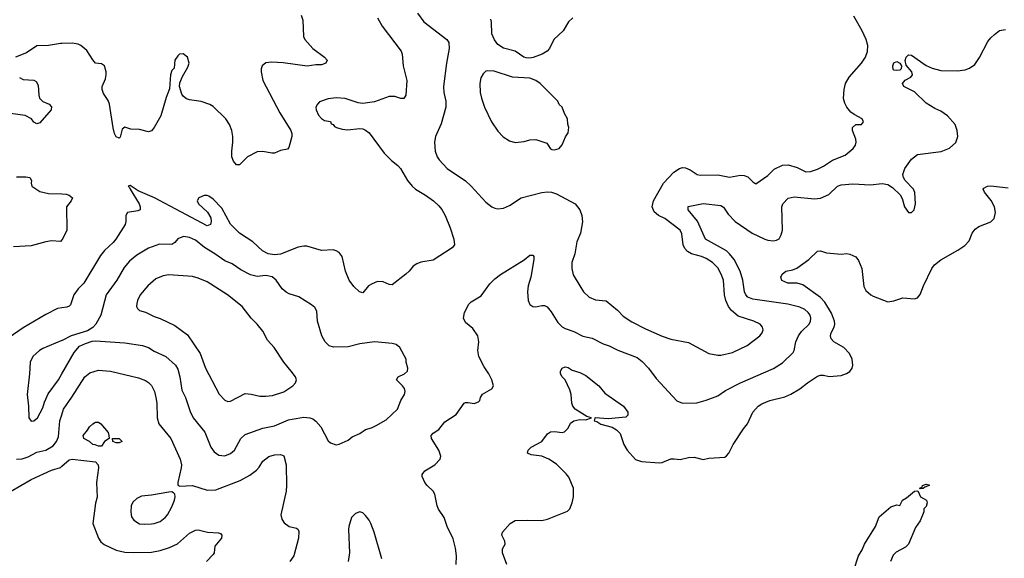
# Model space of a CAD drawing. Header units: inches. Extents: x 1678809 to 1859548, y 384609 to 522868.
# Tile 327 of 386: x 1789713 to 1796423, y 463953 to 467625. Entities that reach past the tile are written whole.
import ezdxf

# ---------------------------------------------------------------- set-up
doc = ezdxf.new("R2010")
doc.units = ezdxf.units.IN
doc.header["$MEASUREMENT"] = 0
doc.layers.add('B7486', color=7, linetype='Continuous')
doc.layers.add('B7496', color=7, linetype='Continuous')

msp = doc.modelspace()

# ---------------------------------------------------------------- linework, layer by layer
at = {"layer": 'B7486', "color": 5}
for points, elevation in [([(1790000, 467462.5), (1789990, 467462), (1789910, 467448.6), (1789830, 467448.2), (1789760, 467400), (1789684.9, 467370)], 320), ([(1789711.7, 467231.7), (1789736.9, 467216.9), (1789810, 467212.9), (1789824.6, 467204.6), (1789838.9, 467178.9), (1789842, 467110), (1789848.2, 467090), (1789870, 467068.1), (1789913.4, 467050), (1789930.3, 467030.3), (1789926, 467010), (1789850, 466922.9), (1789830, 466915.6), (1789810, 466927.6), (1789792.6, 466950), (1789750, 466972.5), (1789650, 466986.3)], 320), ([(1789690, 466554.2), (1789754.9, 466554.9), (1789782, 466550), (1789794, 466530), (1789790.8, 466510), (1789794.8, 466490), (1789850, 466453.4), (1789910, 466441.3), (1790000, 466437.3)], 320), ([(1790000, 466125.2), (1789990, 466113.2), (1789930, 466116.9), (1789890, 466111.1), (1789790, 466084.4), (1789670, 466077.6)], 320), ([(1790000, 465660.4), (1789970, 465655.4), (1789890, 465614.7), (1789735.7, 465524.3), (1789641.1, 465458.9)], 340), ([(1790000, 465437.9), (1789870, 465384), (1789846.7, 465370), (1789802.4, 465330), (1789784.2, 465290), (1789779.5, 465210), (1789762.6, 465070), (1789773, 464990), (1789774.8, 464910), (1789790, 464887.3), (1789810, 464890.8), (1789834.5, 464910), (1789870, 464978.8), (1789881.8, 465018.2), (1789906.8, 465073.2), (1789976.4, 465170), (1790000, 465210.8)], 360), ([(1789690, 464628.4), (1789730, 464631), (1789770, 464645.4), (1789830, 464675.9), (1789890, 464690.1), (1789940.3, 464719.7), (1789964.1, 464750), (1789978.1, 464781.9), (1789986.9, 464890), (1790000, 464931.3)], 340), ([(1789650, 464407.7), (1789790, 464490.9), (1789930, 464554), (1789990, 464572.1), (1790000, 464580.7)], 320)]:
    msp.add_lwpolyline(points, dxfattribs=dict(at, elevation=elevation))
at = {"layer": 'B7496', "color": 5}
for points, elevation in [([(1791630, 467656.3), (1791642.8, 467622.8), (1791646, 467510), (1791655.5, 467490), (1791710, 467428.5), (1791790.7, 467370), (1791807.3, 467350), (1791798.8, 467330), (1791770, 467317.6), (1791730, 467316.9), (1791671.9, 467308.1), (1791509.2, 467330.8), (1791430, 467336.8), (1791389, 467331), (1791364.4, 467310), (1791358, 467290), (1791357.8, 467270), (1791370.2, 467210), (1791485.2, 466990), (1791561.3, 466870), (1791568.2, 466850), (1791567.9, 466827.9), (1791545.9, 466754.1), (1791538.4, 466741.6), (1791490, 466734), (1791450, 466715.8), (1791430, 466715.1), (1791370, 466726.6), (1791330, 466725.1), (1791265.5, 466690), (1791210, 466636), (1791190, 466636), (1791170, 466661.2), (1791158.9, 466690), (1791157.7, 466730), (1791165.7, 466790), (1791165.7, 466830), (1791158, 466870), (1791142.6, 466910), (1791118.3, 466950), (1791030, 467032.6), (1791007.3, 467047.3), (1790950, 467067.4), (1790870, 467078.7), (1790850, 467085.6), (1790830, 467100.9), (1790817.7, 467117.7), (1790802, 467170), (1790804.5, 467195.5), (1790822, 467238), (1790858, 467302), (1790867.3, 467330), (1790855.6, 467370), (1790826.6, 467393.4), (1790802.8, 467390), (1790790, 467379.3), (1790770.7, 467350), (1790764.7, 467295.3), (1790750, 467278), (1790741, 467250), (1790734, 467154), (1790710, 467094), (1790675.6, 466970), (1790630, 466889.5), (1790610, 466867.3), (1790596.7, 466863.3), (1790590, 466861.6), (1790530, 466877.4), (1790470, 466879.7), (1790430, 466892.7), (1790410, 466879), (1790396.2, 466823.8), (1790390, 466818), (1790370, 466827), (1790358.7, 466850), (1790350, 466888.7), (1790324.7, 467050), (1790314.5, 467074.5), (1790282.7, 467122.7), (1790274, 467150), (1790274.9, 467170), (1790297.2, 467222.8), (1790301.7, 467250), (1790301.9, 467270), (1790290.5, 467310.5), (1790270, 467324.4), (1790230, 467329.7), (1790210, 467351.1), (1790170, 467415.6), (1790130, 467449.6), (1790110, 467459.1), (1790070, 467466.2), (1790000, 467462.5)], 320), ([(1792150, 467637.1), (1792182.3, 467582.3), (1792312, 467410), (1792318.7, 467390), (1792326, 467310), (1792351.4, 467211.4), (1792344.9, 467110), (1792330, 467087.3), (1792310, 467086.9), (1792270, 467101), (1792230, 467101.2), (1792130, 467066.3), (1792050, 467054.5), (1792019, 467059), (1791930, 467087.7), (1791870, 467092), (1791814.3, 467085.7), (1791755.5, 467064.5), (1791741, 467050), (1791730.8, 467030), (1791733.4, 467010), (1791750, 466974.8), (1791770, 466950.8), (1791790, 466938), (1791830, 466930.5), (1791836, 466916), (1791850, 466910.8), (1791857.3, 466897.3), (1791871, 466890), (1791910, 466878), (1791946.3, 466873.7), (1792030, 466884.2), (1792050, 466881.1), (1792070, 466872.2), (1792093.5, 466853.5), (1792195.8, 466715.8), (1792245.3, 466665.3), (1792290.2, 466630.2), (1792307, 466610), (1792354.9, 466530), (1792387, 466490), (1792410.2, 466470.2), (1792478.4, 466430), (1792532.4, 466390), (1792570, 466356.4), (1792590.2, 466330.2), (1792612.7, 466290), (1792646.9, 466206.9), (1792670.5, 466129.5), (1792675.5, 466090), (1792658.8, 466070), (1792530, 465985.1), (1792447, 465973), (1792418.4, 465961.6), (1792394.9, 465945.1), (1792366.8, 465910), (1792344, 465890), (1792250, 465817.2), (1792230, 465819.3), (1792190, 465838), (1792150, 465839.3), (1792114.6, 465825.4), (1792090.4, 465809.6), (1792050, 465764), (1792028, 465770), (1791990, 465806), (1791957.6, 465850), (1791933.3, 465910), (1791909.4, 466010), (1791890, 466037), (1791869.6, 466049.6), (1791850, 466055.1), (1791770, 466051.2), (1791670, 466080.4), (1791650, 466081.5), (1791610, 466074.5), (1791490, 466025.5), (1791450, 466022.9), (1791407, 466030), (1791367.6, 466050), (1791302, 466110), (1791209.8, 466170), (1791150, 466232.3), (1791090, 466339.7), (1791030, 466400.7), (1791002, 466422), (1790990, 466427.6), (1790970, 466427.6), (1790934, 466410), (1790921.6, 466390), (1790930.4, 466370), (1790992.1, 466312.1), (1791014.2, 466274.2), (1791018, 466250), (1791012.4, 466230), (1790990, 466219.6), (1790631.6, 466411.6), (1790519.2, 466459.2), (1790465.2, 466494.8), (1790452, 466490), (1790462, 466482), (1790464.9, 466470), (1790526.7, 466370), (1790534, 466350), (1790533, 466330), (1790518, 466322), (1790447.3, 466310), (1790436.4, 466290), (1790436.5, 466250), (1790430.3, 466230), (1790368.9, 466130), (1790350, 466106.9), (1790289.5, 466050.5), (1790263.2, 466016.8), (1790150.2, 465830), (1790110.8, 465789.2), (1790080.9, 465750), (1790058.2, 465681.8), (1790048.9, 465671.1), (1790034, 465666), (1790000, 465660.4)], 340), ([(1792424.4, 467670), (1792466.7, 467610), (1792624, 467490), (1792637.1, 467470), (1792640.3, 467430), (1792622, 467330), (1792601.5, 467170), (1792604, 467130), (1792616.9, 467070), (1792616.1, 467030), (1792585.5, 466914.5), (1792545.3, 466830), (1792539.5, 466790), (1792544.4, 466730), (1792558.4, 466690), (1792570.4, 466670), (1792625.5, 466610), (1792750, 466526.7), (1792790.3, 466490), (1792890, 466380.3), (1792930, 466350.4), (1792950, 466341.3), (1792970, 466336.4), (1793010, 466341.3), (1793050, 466358.7), (1793130, 466411.5), (1793270, 466447.1), (1793310, 466452.3), (1793336, 466450), (1793370, 466438.5), (1793497.1, 466370), (1793530.3, 466330), (1793542.6, 466290), (1793547.3, 466247.3), (1793535.3, 466170), (1793510.3, 466110), (1793496.5, 466030), (1793476.5, 465970), (1793474.3, 465930), (1793484.8, 465884.8), (1793528.8, 465810), (1793555.3, 465770), (1793594.3, 465734.3), (1793635.9, 465715.9), (1793710, 465708.4), (1793785.5, 465645.5), (1793824.2, 465604.2), (1793884.7, 465564.7), (1793977.3, 465517.3), (1794090, 465467.4), (1794150, 465446), (1794270, 465424), (1794409.1, 465349.1), (1794470, 465337.4), (1794490, 465338.3), (1794570, 465356), (1794670, 465404.2), (1794756.2, 465470), (1794771.8, 465490), (1794778.4, 465510), (1794775.6, 465530), (1794758, 465550), (1794716, 465570), (1794610, 465603.2), (1794562.8, 465642.8), (1794542.9, 465670), (1794524.6, 465710), (1794516, 465750), (1794508.9, 465848.9), (1794494, 465890), (1794470, 465932.8), (1794434.3, 465970), (1794390, 465996.2), (1794358.4, 466010), (1794290, 466028.4), (1794264.2, 466044.2), (1794245.7, 466065.7), (1794234.6, 466090), (1794225.8, 466165.8), (1794213.1, 466190), (1794110, 466268.8), (1794066.9, 466290), (1794035.7, 466315.7), (1794023.5, 466350), (1794031.7, 466390), (1794101.1, 466510), (1794170, 466586), (1794210, 466610.2), (1794230, 466616.9), (1794250, 466616.1), (1794282.2, 466602.2), (1794330, 466570.2), (1794350, 466564.7), (1794470, 466566.9), (1794550, 466551.7), (1794624.4, 466564.4), (1794650, 466563.1), (1794674.4, 466554.4), (1794710, 466518.8), (1794730, 466506.8), (1794810, 466562), (1794854.5, 466605.5), (1794910, 466633.7), (1794950, 466635.3), (1795010, 466617), (1795070, 466587.6), (1795102, 466590), (1795150, 466605.7), (1795190, 466625.7), (1795252.8, 466667.2), (1795337.7, 466702.3), (1795393.6, 466746.4), (1795409.4, 466770), (1795414, 466790), (1795411.8, 466810), (1795388.7, 466870), (1795388.7, 466890), (1795410, 466911), (1795450, 466911.3), (1795464, 466930), (1795453.2, 466950), (1795398.6, 466978.6), (1795375.9, 466995.9), (1795349.8, 467029.8), (1795336.4, 467056.4), (1795327.7, 467087.7), (1795330.7, 467150), (1795339.8, 467190), (1795365.4, 467234.6), (1795449.7, 467330), (1795477.4, 467370), (1795489.6, 467409.6), (1795491.5, 467450), (1795481.3, 467490), (1795454, 467550), (1795396.1, 467650)], 360), ([(1793481.7, 467638.3), (1793451.8, 467610), (1793416.1, 467550), (1793352.1, 467490), (1793322.5, 467430), (1793306.4, 467410), (1793272.8, 467390), (1793213, 467367), (1793190, 467362.8), (1793164.9, 467364.9), (1793148.7, 467370), (1793090, 467409.9), (1793010, 467431.3), (1792970, 467456.5), (1792947.7, 467487.7), (1792930.6, 467530), (1792928.8, 467608.8), (1792923.9, 467630)], 360), ([(1792687.6, 463910), (1792689.7, 463969.8), (1792683.1, 464023.1), (1792666.6, 464086.6), (1792626.6, 464170), (1792606, 464230), (1792567.7, 464287.7), (1792558, 464310), (1792540.9, 464390), (1792529.4, 464410), (1792488.5, 464448.5), (1792474.5, 464470), (1792455.1, 464510), (1792456, 464524), (1792474, 464550), (1792542.7, 464590), (1792578, 464630), (1792582, 464650), (1792569.6, 464690), (1792518, 464770), (1792517.2, 464790), (1792530, 464806), (1792570, 464830.8), (1792610, 464882.8), (1792687.2, 464932.8), (1792741.2, 465010), (1792750, 465016.3), (1792770, 465016.3), (1792810, 465007.7), (1792840.2, 465019.8), (1792849, 465030), (1792853.2, 465050), (1792867.5, 465072.5), (1792931.2, 465108.8), (1792941.2, 465130), (1792929.4, 465170), (1792909.5, 465210), (1792878, 465258), (1792841.1, 465330), (1792833.7, 465370), (1792841.7, 465430), (1792834.7, 465470), (1792799.7, 465519.7), (1792750, 465560.5), (1792737.1, 465590), (1792744, 465630), (1792774.5, 465685.5), (1792790, 465700.8), (1792857.1, 465742.9), (1792916, 465824), (1792950, 465858.9), (1792990, 465889), (1793151.2, 465988.8), (1793190, 466019.1), (1793210, 466018.8), (1793217.3, 466010), (1793215.5, 465990), (1793196.5, 465870), (1793178.9, 465810), (1793173.7, 465770), (1793177.1, 465710), (1793190, 465682.8), (1793210.4, 465670.4), (1793230, 465668.5), (1793270, 465677), (1793290, 465675.8), (1793306.5, 465666.5), (1793333.9, 465633.9), (1793380, 465560), (1793410, 465530.4), (1793430, 465519.5), (1793490, 465499.5), (1793550, 465467.6), (1793614.1, 465454.1), (1793690, 465414.6), (1793730, 465401.7), (1793790, 465371.4), (1793921.2, 465321.2), (1793955.1, 465295.1), (1793998, 465250), (1794050, 465179.5), (1794190, 465025.5), (1794230, 465010.4), (1794326.2, 465013.8), (1794390, 465030.5), (1794470, 465061.3), (1794523.2, 465096.8), (1794625.6, 465150), (1794850, 465248.1), (1794910, 465285.5), (1794982.9, 465357.1), (1794990.8, 465370), (1795002.9, 465430), (1795019.8, 465470), (1795040.8, 465499.2), (1795092, 465550), (1795102.4, 465570), (1795104.5, 465590), (1795099.3, 465610), (1795087.1, 465630), (1795063.6, 465650), (1795030, 465664.5), (1794946.4, 465686.4), (1794710, 465718.8), (1794673.9, 465733.9), (1794660.8, 465750), (1794653, 465770), (1794639.6, 465850), (1794622, 465910), (1794581.6, 465990), (1794550, 466029.2), (1794528.3, 466048.3), (1794386.2, 466130), (1794331.5, 466251.5), (1794267.3, 466330), (1794267.7, 466352.3), (1794370, 466371.5), (1794490, 466359), (1794510, 466348.2), (1794540.3, 466300.3), (1794589.4, 466249.4), (1794704.9, 466170), (1794790, 466128.8), (1794810, 466122), (1794850, 466117.6), (1794870, 466121.3), (1794888.3, 466131.7), (1794902.2, 466157.8), (1794910.7, 466190), (1794906, 466350), (1794912.8, 466370), (1794950, 466408.8), (1794990, 466417.6), (1795130, 466404.4), (1795170, 466408), (1795225.7, 466434.3), (1795286, 466490), (1795310, 466499.4), (1795390, 466505.6), (1795510, 466498.5), (1795590, 466508.9), (1795630, 466501.3), (1795660.9, 466480.9), (1795712.1, 466432.1), (1795725.5, 466405.5), (1795742, 466350), (1795770, 466311.3), (1795790, 466311.3), (1795808.7, 466330), (1795817.2, 466370), (1795813.6, 466446.4), (1795802.7, 466470), (1795748.1, 466528.1), (1795735.1, 466550), (1795731.2, 466570), (1795744, 466610), (1795790, 466675.3), (1795830, 466706), (1795992.5, 466727.5), (1796049.2, 466750), (1796093, 466787), (1796106.6, 466830), (1796100.7, 466870), (1796087.6, 466910), (1796035.1, 466970), (1795990, 467002), (1795950, 467020.4), (1795890, 467056.8), (1795810, 467133.5), (1795737.2, 467170), (1795729.2, 467190), (1795748.1, 467211.9), (1795785.4, 467234.6), (1795797, 467250), (1795791.6, 467270), (1795754.8, 467314.8), (1795746, 467346), (1795753.2, 467370), (1795770, 467386.8), (1795790, 467383), (1795890, 467313.1), (1795930, 467295.6), (1795990, 467279.6), (1796103.3, 467276.7), (1796156.1, 467283.9), (1796185.4, 467294.6), (1796220.7, 467319.3), (1796253.4, 467366.6), (1796310, 467476), (1796330, 467502.8), (1796354.8, 467525.2), (1796390, 467550.8), (1796430, 467558.8)], 340), ([(1793032.3, 463910), (1793002.7, 463990), (1793003.2, 464016.8), (1793021.2, 464050), (1793019.3, 464070), (1792999.3, 464110), (1793002.7, 464130), (1793056, 464190), (1793090, 464210.3), (1793170, 464213.7), (1793270, 464210.3), (1793310, 464219.5), (1793444.8, 464275.2), (1793461.2, 464290), (1793477.2, 464330), (1793487, 464373), (1793487, 464430), (1793454, 464506), (1793437, 464530), (1793370, 464595.1), (1793318, 464630), (1793270, 464648.3), (1793198, 464658), (1793173.2, 464670), (1793177, 464690), (1793198.4, 464710), (1793270.7, 464749.3), (1793310, 464800.5), (1793330, 464815.8), (1793357.3, 464817.3), (1793410, 464810.5), (1793425.4, 464814.6), (1793450, 464840.7), (1793466.8, 464873.2), (1793489, 464891), (1793530, 464898.8), (1793570, 464898), (1793608.7, 464910), (1793578.7, 464918.7), (1793541.7, 464941.7), (1793498.7, 464970), (1793482, 464990), (1793474.3, 465010), (1793470.9, 465070), (1793462.2, 465102.2), (1793429.7, 465169.7), (1793409.3, 465190), (1793399, 465210), (1793399, 465230), (1793408.7, 465250), (1793430, 465257.3), (1793450, 465253.4), (1793476.7, 465236.7), (1793530, 465220.2), (1793570, 465200.3), (1793659.1, 465130), (1793699.2, 465079.2), (1793828, 464990), (1793856.3, 464950), (1793858, 464930), (1793844.1, 464915.9), (1793722.8, 464902.8), (1793634, 464910), (1793631, 464909), (1793626.8, 464890), (1793644.7, 464884.7), (1793672.8, 464867.2), (1793750, 464847.4), (1793780.5, 464830), (1793804.1, 464804.1), (1793830.3, 464730), (1793852.9, 464690), (1793910, 464627), (1793950, 464613.1), (1794070, 464604.2), (1794090, 464607), (1794150.3, 464630.3), (1794171.9, 464631.9), (1794214, 464626), (1794270, 464639.3), (1794310, 464641.6), (1794370, 464627.7), (1794410, 464635.5), (1794517.1, 464642.9), (1794530, 464650.7), (1794544.5, 464670), (1794574, 464730), (1794644.2, 464835.8), (1794672.6, 464870), (1794709.7, 464950), (1794746, 464990), (1794770, 465007.2), (1794825.2, 465030), (1794926, 465054), (1794968.5, 465071.5), (1795030, 465108.4), (1795082, 465150), (1795150, 465195.8), (1795170, 465202.4), (1795190, 465202.4), (1795230, 465192.2), (1795310, 465199.3), (1795347.7, 465212.3), (1795370, 465226.8), (1795386, 465250), (1795389.5, 465270.5), (1795384.7, 465310), (1795368.2, 465350), (1795330, 465389.7), (1795260.7, 465430), (1795242.6, 465450), (1795239.2, 465470), (1795243.8, 465490), (1795262.8, 465530), (1795267.1, 465550), (1795264.6, 465570), (1795244.7, 465624.7), (1795200, 465700), (1795170, 465732.2), (1795050, 465817.6), (1795010, 465828.9), (1794948, 465830), (1794906.2, 465846.2), (1794899.5, 465870), (1794908.6, 465891.4), (1794934, 465910), (1794980.4, 465919.6), (1795007.7, 465932.3), (1795090, 465990.3), (1795150, 466046.7), (1795170, 466048.7), (1795210, 466036.5), (1795310, 466025.5), (1795350, 466030.6), (1795370, 466027.7), (1795410, 466007.7), (1795430, 465982.8), (1795451.4, 465930), (1795465.2, 465805.2), (1795479.6, 465779.6), (1795513.4, 465750), (1795530, 465739.5), (1795630, 465702), (1795670, 465707.4), (1795730, 465728.9), (1795810, 465722.4), (1795830, 465728), (1795850, 465750.8), (1795871.1, 465810), (1795929.8, 465930), (1795947, 465953), (1795990, 465987.7), (1796106.7, 466053.3), (1796154.3, 466085.7), (1796182.5, 466117.5), (1796204.7, 466170), (1796223.8, 466196.2), (1796250, 466215.2), (1796330, 466247.2), (1796352.8, 466270), (1796361.7, 466310), (1796355.6, 466350), (1796332.1, 466392.1), (1796287.8, 466450), (1796279.3, 466470), (1796283.6, 466476.4), (1796308.7, 466490), (1796330, 466492.6), (1796450, 466478.5)], 320), ([(1790000, 466437.3), (1790030, 466436), (1790050.7, 466430), (1790073, 466410), (1790064, 466390), (1790030.7, 466350), (1790034.4, 466190), (1790006.7, 466133.3), (1790000, 466125.2)], 320), ([(1790000, 465210.8), (1790084, 465356), (1790120.9, 465399.1), (1790161.4, 465418.5), (1790206.7, 465433.3), (1790230, 465436), (1790430, 465423.2), (1790550, 465404.2), (1790590, 465391.1), (1790630, 465364.9), (1790708.7, 465328.7), (1790774.9, 465270), (1790790, 465242), (1790805, 465190), (1790818.3, 465098.3), (1790842.3, 465050), (1790873.9, 464953.9), (1790895.6, 464910), (1790973.8, 464813.9), (1791015.3, 464710), (1791038, 464678), (1791070, 464656.5), (1791110, 464651.7), (1791150, 464667.6), (1791176.4, 464690), (1791219.1, 464770), (1791250, 464796.9), (1791370, 464839.7), (1791450, 464856.2), (1791544, 464896), (1791570, 464902.7), (1791650, 464914.3), (1791690, 464910.2), (1791710, 464903.7), (1791730, 464888.5), (1791764.2, 464850), (1791814.4, 464754.4), (1791830, 464740.7), (1791870, 464726), (1791890, 464731), (1791950, 464759.1), (1791978.9, 464781.1), (1792030, 464804), (1792069.6, 464830.4), (1792110, 464841.6), (1792142.7, 464857.3), (1792210, 464898), (1792287, 464970), (1792309.6, 465030), (1792335.6, 465070), (1792338.7, 465090), (1792335.8, 465110), (1792321.6, 465130), (1792279.5, 465170), (1792292.7, 465190), (1792336, 465210), (1792356.2, 465230), (1792357, 465250), (1792346.6, 465290), (1792346, 465310), (1792302.7, 465390), (1792277.2, 465410), (1792250, 465418), (1792130, 465429.7), (1792030, 465414.2), (1791950, 465395.1), (1791852.1, 465392.1), (1791822.3, 465402.3), (1791794.6, 465430), (1791771.6, 465470), (1791741.5, 465570), (1791737, 465637), (1791723, 465663), (1791702, 465682), (1791614.7, 465734.7), (1791550, 465755.6), (1791527.6, 465767.6), (1791500.4, 465790), (1791460.5, 465850), (1791433, 465873), (1791390, 465880.7), (1791330, 465875), (1791286.5, 465886.5), (1791220.6, 465920.6), (1791160.4, 465960.4), (1791110, 465980.3), (1791041.5, 466030), (1790972.3, 466072.3), (1790910, 466123.1), (1790870, 466140.4), (1790830, 466146), (1790790, 466131.6), (1790770, 466106), (1790750, 466093.3), (1790665.2, 466094.8), (1790590, 466067.6), (1790510, 466018.7), (1790461.9, 465978.1), (1790425, 465935), (1790374.4, 465850), (1790302.2, 465750), (1790265, 465610), (1790231.1, 465548.9), (1790210, 465525.6), (1790175.4, 465504.6), (1790062.8, 465470), (1790001.5, 465438.5), (1790000, 465437.9)], 360), ([(1790000, 464931.3), (1790012.2, 464970), (1790068.9, 465051.1), (1790155.8, 465190), (1790190, 465218.2), (1790250, 465236.1), (1790331.3, 465230), (1790523.4, 465183.4), (1790570, 465165.3), (1790590, 465152), (1790610, 465130.4), (1790632.3, 465090), (1790641.2, 465050), (1790646.5, 465010), (1790649.3, 464910), (1790660.7, 464870), (1790743.1, 464770), (1790807.2, 464630), (1790814.3, 464590), (1790812.9, 464570), (1790790.6, 464470.6), (1790791, 464451), (1790804, 464444), (1790890, 464448.8), (1790990, 464416.5), (1791050, 464419), (1791215.5, 464484.5), (1791279.9, 464520.1), (1791326.8, 464553.2), (1791345.4, 464574.6), (1791370, 464615.3), (1791410, 464647.6), (1791450, 464657.7), (1791490, 464661.6), (1791512, 464652), (1791528.5, 464590), (1791531.5, 464450), (1791527.8, 464410), (1791493.1, 464250), (1791499.9, 464219.9), (1791514.9, 464194.9), (1791550, 464170.4), (1791598, 464158), (1791610.3, 464150.3), (1791615.8, 464135.8), (1791613.1, 464090), (1791581.6, 463970), (1791553, 463930)], 340), ([(1790000, 464580.7), (1790050, 464623.9), (1790070, 464629.1), (1790230, 464611.3), (1790247.3, 464590), (1790250.4, 464570), (1790236.4, 464470), (1790240.4, 464370), (1790230, 464328), (1790211.4, 464190), (1790249.3, 464089.3), (1790265.1, 464065.1), (1790287.8, 464047.8), (1790370, 464007.3), (1790430, 463994.7), (1790490, 463992.9), (1790610, 463995.2), (1790670, 464005.2), (1790733.1, 464026.9), (1790787.3, 464052.7), (1790870, 464123.8), (1790910, 464145.5), (1790930, 464147.7), (1790992.1, 464132.1), (1791067.3, 464127.3), (1791082, 464122), (1791090.7, 464110), (1791086.8, 464090), (1791043.4, 464036.6), (1791037.3, 463990), (1791030, 463979), (1790984.9, 463930)], 320), ([(1795395.4, 463864.6), (1795429.8, 463970), (1795455.1, 464010), (1795469.7, 464050), (1795545.1, 464170), (1795570, 464235.5), (1795650, 464304), (1795690, 464318), (1795710, 464314), (1795728, 464350), (1795755.3, 464364.7), (1795810, 464411), (1795834, 464414), (1795851.3, 464371.3), (1795892, 464350), (1795898, 464330), (1795890, 464306), (1795874, 464290), (1795874, 464270), (1795850, 464209), (1795817.1, 464162.9), (1795770.2, 464049.8), (1795750.2, 464029.8), (1795685.4, 463994.6), (1795666.2, 463973.8), (1795648.1, 463931.9)], 280), ([(1792179.6, 463950), (1792127.6, 464130), (1792105.6, 464190), (1792093.9, 464213.9), (1792070, 464243.7), (1792050, 464262.7), (1792030, 464269.2), (1792001.1, 464258.9), (1791974.8, 464230), (1791956.4, 464170), (1791952.7, 464150), (1791960.5, 463990), (1791950.6, 463930)], 360)]:
    msp.add_lwpolyline(points, dxfattribs=dict(at, elevation=elevation))
for points, elevation in [([(1795690, 467278), (1795670, 467281.2), (1795666, 467286), (1795663, 467310), (1795670, 467330.5), (1795690, 467340.5), (1795711.3, 467330), (1795722.8, 467310), (1795718.8, 467290), (1795710, 467281.2)], 340), ([(1792903.4, 467276.6), (1792890, 467273.3), (1792870, 467256.2), (1792856, 467230), (1792848.9, 467190), (1792851.7, 467130), (1792860.3, 467090), (1792881.1, 467030), (1792927.8, 466927.8), (1792970, 466864.9), (1793006.4, 466826.4), (1793050, 466799.3), (1793090, 466788.7), (1793150, 466795.3), (1793190, 466806), (1793230, 466807.7), (1793304, 466784), (1793330, 466744.7), (1793339.8, 466739.8), (1793356.9, 466736.9), (1793390, 466746.8), (1793410, 466771.3), (1793433.2, 466826.8), (1793450, 466854), (1793455.3, 466890), (1793447.3, 466912.7), (1793446, 466950), (1793425.6, 466985.6), (1793408.9, 467028.9), (1793390, 467048), (1793379, 467070), (1793259.5, 467190), (1793230, 467211.5), (1793190, 467226.9), (1793070, 467233.5), (1792945.7, 467274.3)], 380), ([(1790730, 465885.3), (1790690, 465879.3), (1790641.4, 465858.6), (1790587, 465810), (1790534.6, 465750), (1790514.6, 465710), (1790510.3, 465690), (1790508.9, 465670), (1790516.1, 465656.1), (1790530, 465643.6), (1790570.1, 465630.1), (1790630, 465600.7), (1790670, 465589.1), (1790770, 465539.6), (1790856.4, 465476.4), (1790942, 465350), (1790977.8, 465250), (1791071.3, 465071.3), (1791110, 465030.4), (1791130, 465023.1), (1791150, 465023.7), (1791250, 465076), (1791290, 465072.9), (1791350, 465059), (1791390, 465058.3), (1791435.9, 465064.1), (1791512.7, 465087.3), (1791575.1, 465130), (1791592.3, 465150), (1791598.4, 465170), (1791591.6, 465190), (1791563.6, 465230), (1791511.8, 465290), (1791446.6, 465390), (1791400.6, 465440.6), (1791370, 465500.5), (1791330.9, 465550), (1791291.1, 465591.1), (1791229.8, 465670), (1791129.7, 465750), (1790990, 465837.3), (1790930, 465862.6), (1790890, 465873.7)], 380), ([(1790250, 464718), (1790227.3, 464727.3), (1790210, 464728), (1790188.4, 464748.4), (1790149, 464770), (1790146, 464790), (1790174.5, 464825.5), (1790187.6, 464850), (1790210, 464870.4), (1790230, 464880.5), (1790250, 464880.7), (1790266, 464870), (1790314.8, 464810), (1790321, 464790), (1790322, 464770), (1790290.9, 464749.1), (1790270, 464718)], 320), ([(1790390, 464739.3), (1790370, 464740.9), (1790348, 464750), (1790346, 464770), (1790390, 464770.7), (1790410, 464749.2)], 320), ([(1790750, 464405.2), (1790730, 464404.5), (1790610, 464382.4), (1790543.7, 464376.3), (1790510, 464361.6), (1790484.3, 464335.7), (1790472.9, 464310), (1790468.9, 464270), (1790475.1, 464235.1), (1790490, 464212.7), (1790530, 464188.9), (1790564.7, 464184.7), (1790610, 464188.1), (1790630, 464190.2), (1790670, 464204.4), (1790703, 464230), (1790720.4, 464250), (1790750, 464304), (1790767.3, 464350), (1790772, 464372), (1790769.3, 464389.3), (1790760.2, 464400.2)], 340), ([(1795846, 464426), (1795850, 464434), (1795862, 464438), (1795866, 464450), (1795890, 464458), (1795910, 464454), (1795911, 464449), (1795882, 464438), (1795870, 464428.7)], 280)]:
    msp.add_lwpolyline(points, close=True, dxfattribs=dict(at, elevation=elevation))

doc.saveas('drawing.dxf')
